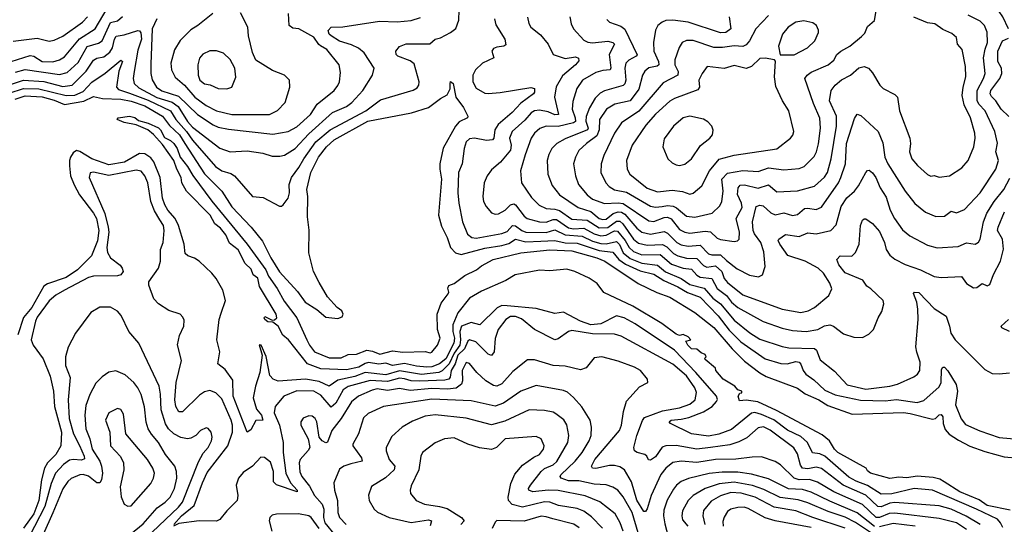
# Model space of a CAD drawing. Extents: x 1921360 to 2014538, y 768294 to 907744.
# Tile 285 of 412: x 1987513 to 1993275, y 848525 to 851479. Entities that reach past the tile are written whole.
import ezdxf

# ---------------------------------------------------------------- set-up
doc = ezdxf.new("R2010")
doc.units = 0

msp = doc.modelspace()

# ---------------------------------------------------------------- linework, layer by layer
at = {"layer": '0CON10XD'}
for points in [[(1993299.4, 851425), (1993266.8, 851495), (1993245, 851527.9), (1993206.9, 851565), (1993145, 851599.2), (1993095, 851612.5), (1992975, 851624.3), (1992875, 851612), (1992845, 851622.5), (1992829.4, 851635), (1992826.9, 851645), (1992857.9, 851682.1), (1992886.9, 851733.1), (1993032.2, 851787.8), (1993053.1, 851806.9), (1993095, 851867.8), (1993155, 851884.8), (1993258.9, 851931.1), (1993295.6, 851954.4)], [(1987425, 851223), (1987575, 851269.6), (1987595.9, 851265.9), (1987645, 851234.8), (1987706.8, 851233.2), (1987745, 851243.8), (1987775, 851261.9), (1987863.5, 851366.5), (1987954.3, 851425.7), (1988025.4, 851544.6)], [(1991465, 850323.8), (1991565, 850346.9), (1991611.2, 850388.8), (1991621.5, 850415), (1991629.8, 850475), (1991622.5, 850545), (1991655, 850581.1), (1991745, 850597.3), (1991835, 850589.8), (1991895, 850611.6), (1991985, 850599.7), (1992075, 850607.3), (1992105, 850620), (1992162.6, 850677.4), (1992176.9, 850705), (1992187.8, 850752.2), (1992198.8, 850845), (1992195, 850902.5), (1992158.4, 850988.4), (1992108.5, 851135), (1992121.8, 851155), (1992145, 851171.5), (1992245, 851214.6), (1992277.4, 851242.6), (1992294.8, 851275.2), (1992319.5, 851295), (1992371.9, 851325), (1992440.2, 851379.8), (1992458.9, 851401.1), (1992475, 851438.6), (1992515, 851473.8), (1992532.4, 851577.6)], [(1987435, 851092.6), (1987535, 851125.8), (1987655, 851117.6), (1987765, 851088.9), (1987819.5, 851095), (1987901.9, 851178.1), (1987945, 851242.2), (1987965, 851254.2), (1988005, 851262.1), (1988041, 851289), (1988056.7, 851315), (1988067.2, 851365), (1988076.8, 851383.2), (1988125, 851390.5), (1988205, 851416.8), (1988215, 851413.6), (1988221.5, 851401.5), (1988225.6, 851365), (1988205, 851300.6), (1988181.9, 851175), (1988177.7, 851135), (1988183.7, 851105), (1988210.3, 851080.3), (1988315, 851023.7), (1988405.6, 850995.6), (1988440.8, 850970.8), (1988495, 850884), (1988525, 850849.5), (1988685, 850726.9), (1988745, 850705.4), (1988845, 850712.1), (1988935, 850697.3), (1988989.8, 850679.8), (1989035, 850680), (1989063, 850687), (1989125, 850725.9), (1989205, 850812), (1989344.1, 850935.9), (1989425, 850971.7), (1989456.7, 850995), (1989520.8, 851065), (1989576.9, 851155), (1989587.1, 851195), (1989528.2, 851285), (1989495, 851313.2), (1989455, 851331.2), (1989385, 851352.8), (1989335.3, 851385), (1989324.7, 851395), (1989318.2, 851415), (1989335, 851434.7), (1989405, 851437.3), (1989619.1, 851470.9), (1989722.8, 851467.2), (1989805, 851474), (1989858.5, 851491.5)], [(1987451.4, 851048.6), (1987535, 851076.7), (1987625, 851074.9), (1987785, 851034.9), (1987835, 851038.1), (1987885, 851057.9), (1987935, 851112.8), (1988014, 851166), (1988105, 851242), (1988113.8, 851235), (1988092.6, 851177.4), (1988079.4, 851085), (1988090.6, 851070.6), (1988155, 851048.4), (1988265, 851008.7), (1988395, 850945.2), (1988426.8, 850895), (1988488.6, 850825), (1988525, 850773.5), (1988659.7, 850619.7), (1988695, 850595.3), (1988748.2, 850578.2), (1988770, 850565), (1988875, 850443.8), (1988938.7, 850438.7), (1989033, 850387), (1989045, 850387.5), (1989055, 850396.2), (1989084.7, 850435.3), (1989092, 850465), (1989090.9, 850515), (1989104.4, 850555.6), (1989146.8, 850613.2), (1989174.9, 850665.1), (1989246.4, 850765), (1989329.4, 850835), (1989538.9, 850945), (1989625, 851009.1), (1989815, 851065.9), (1989839.8, 851080.2), (1989848.7, 851095), (1989850, 851115), (1989821.7, 851221.7), (1989798.5, 851238.5), (1989725.4, 851265.4), (1989715.5, 851275.5), (1989714.4, 851295), (1989735, 851321.8), (1989775, 851337.8), (1989912.5, 851337.5), (1989945, 851364.3), (1989975, 851373.3), (1990035, 851404.7), (1990065, 851428.5), (1990082.9, 851477.1), (1990085.3, 851535)], [(1987475, 851352.9), (1987615, 851371.8), (1987685, 851353.1), (1987715, 851358.9), (1987765, 851382.4), (1987881.2, 851465), (1987909, 851495)], [(1987487.5, 851172.5), (1987545, 851188.1), (1987745, 851158.5), (1987789.8, 851170.2), (1987855, 851228.4), (1987907.5, 851322.5), (1987975, 851341.7), (1987995.1, 851354.9), (1988045, 851462.1), (1988085, 851473), (1988115, 851496.9)], [(1988315.5, 851484.5), (1988288.6, 851425), (1988281.3, 851218.7), (1988281.2, 851165), (1988288, 851128), (1988313.5, 851085), (1988345, 851063.3), (1988441.9, 851031.9), (1988554.2, 850924.2), (1988645, 850863.3), (1988675, 850850.5), (1988735, 850838.4), (1988995, 850809.5), (1989085, 850824.2), (1989135, 850851.6), (1989215, 850924.6), (1989254.6, 850985), (1989354.2, 851065), (1989375, 851094), (1989384.5, 851115), (1989390.9, 851170.9), (1989381.9, 851215), (1989310.4, 851305), (1989273.3, 851326.7), (1989263.3, 851333.3), (1989235, 851377.5), (1989146.2, 851425), (1989110.5, 851430.5), (1989090.8, 851445), (1989086.4, 851515)], [(1988643.8, 851516.2), (1988555.8, 851445), (1988515, 851420), (1988452.4, 851357.6), (1988418.1, 851301.9), (1988398.2, 851225), (1988401.8, 851185), (1988422.7, 851142.7), (1988478.2, 851095), (1988538.6, 851025), (1988605, 850977), (1988665, 850944.8), (1988753.5, 850923.5)], [(1988753.5, 850923.5), (1988975, 850924.6), (1989021.9, 850948.1), (1989067.1, 850995), (1989093.8, 851085), (1989091.2, 851125), (1989063.3, 851155), (1988991.7, 851181.7), (1988895, 851242.9), (1988875, 851286.7), (1988851.8, 851385), (1988848.9, 851435), (1988805, 851518.8)], [(1990292.2, 851485), (1990299.4, 851449.4), (1990352.5, 851365), (1990357.2, 851332.8), (1990346.5, 851323.5), (1990305, 851319.1), (1990285, 851310), (1990275.7, 851295), (1990287.1, 851255), (1990222.2, 851225), (1990181.4, 851185), (1990164.3, 851155), (1990164.3, 851115), (1990185, 851078), (1990235, 851050), (1990255, 851047.9), (1990325, 851052.4), (1990505, 851082.9), (1990525.7, 851075.7), (1990525.6, 851055), (1990520.8, 851045), (1990445, 850990), (1990395, 850935.3), (1990313.5, 850865), (1990292.9, 850835), (1990287.3, 850785), (1990280.8, 850775), (1990245, 850771.5), (1990175, 850786.5), (1990145, 850781.5), (1990126.7, 850765), (1990114.6, 850725.4), (1990103.2, 850635), (1990081.3, 850585), (1990076.8, 850465), (1990083.9, 850405), (1990105.4, 850295), (1990134.7, 850224.7), (1990160, 850205), (1990185, 850199.6), (1990335, 850226.7), (1990365, 850239.6), (1990396.2, 850273.8), (1990415, 850271.6), (1990450.9, 850245), (1990475, 850235.5), (1990595, 850232.7), (1990645, 850248.2), (1990705, 850218.9), (1990805, 850211.5), (1990865, 850182.6), (1990915, 850169.2), (1990945, 850167.9), (1991005, 850181.1), (1991024, 850164), (1991044.6, 850115), (1991085, 850080.4), (1991155, 850053.8), (1991245, 850041.8), (1991293.3, 850003.3), (1991384.5, 849964.5), (1991435, 849929.5), (1991518.3, 849908.3), (1991568.7, 849848.7), (1991615, 849816), (1991695, 849721), (1991785.8, 849645.8), (1991845, 849609.8), (1991975, 849565.3), (1992015, 849558.8), (1992164.7, 849554.7), (1992175.4, 849545), (1992197.4, 849487.4), (1992281.3, 849421.3), (1992355, 849342.3), (1992465, 849315.9), (1992605, 849333.1), (1992651.2, 849345), (1992745, 849388.1), (1992767.1, 849405), (1992780.5, 849425), (1992783.3, 849475), (1992762.7, 849532.7), (1992758.5, 849565), (1992771.1, 849725), (1992770, 849785), (1992764, 849825), (1992743.3, 849876.7), (1992750, 849885), (1992775, 849881.8), (1992822.9, 849832.9)], [(1990484.5, 851494.5), (1990492.7, 851457.3), (1990505, 851436), (1990561.2, 851391.2), (1990605.6, 851335), (1990634.6, 851274.6), (1990705, 851251.1), (1990765, 851261.2), (1990783.7, 851253.7), (1990785, 851238.8), (1990766.1, 851215), (1990689.5, 851150.5), (1990653.4, 851086.6), (1990643.8, 851025), (1990666.2, 850925), (1990645, 850922.6), (1990605, 850939.2), (1990555, 850949.6), (1990525, 850946.6), (1990505.5, 850934.5), (1990468.4, 850891.6), (1990394.2, 850825), (1990379.2, 850785), (1990389.5, 850745), (1990385.5, 850714.5), (1990327.1, 850645), (1990275, 850599.4), (1990248.1, 850565), (1990231.1, 850525), (1990223.8, 850445), (1990228.2, 850415), (1990242.1, 850385), (1990275, 850349.5), (1990295, 850341.5), (1990315, 850342.9), (1990355, 850364.6), (1990385, 850395.3), (1990405, 850400.6), (1990415.3, 850395), (1990465, 850328.8), (1990483.6, 850315), (1990555.5, 850295.5), (1990594.8, 850294.8), (1990635, 850310.5), (1990655, 850308.8), (1990725, 850260.1), (1990755, 850254.9), (1990815, 850258), (1990875, 850225.8), (1990915, 850214), (1990945, 850217.3), (1990995, 850243.8), (1991012, 850242), (1991057.4, 850187.4), (1991079.7, 850145), (1991105, 850122.8), (1991155, 850102.7), (1991260.5, 850105), (1991327.8, 850047.8), (1991395, 850024.5), (1991445, 850018.8), (1991475, 849983.3), (1991495, 849971.2), (1991563.8, 849963.8), (1991594.9, 849904.9), (1991649, 849865), (1991679.6, 849825), (1991715, 849794.8), (1991865, 849712.9), (1991975, 849674.2), (1992035, 849659.2), (1992115, 849653.3), (1992183.8, 849666.2), (1992223.7, 849686.3), (1992255, 849692.4), (1992275.7, 849685.7), (1992335, 849641.1), (1992395, 849620.6), (1992445, 849618.9), (1992482.2, 849637.8), (1992510, 849665), (1992537.1, 849735), (1992558.7, 849771.3), (1992570, 849815), (1992565.7, 849835), (1992495, 849904), (1992470, 849920), (1992448.1, 849955), (1992345, 849997.9), (1992306.4, 850045), (1992295.8, 850075), (1992315, 850097.5), (1992382.5, 850095), (1992405, 850115.8), (1992425.4, 850165), (1992433.1, 850275), (1992444.6, 850305.4), (1992455, 850314), (1992465, 850314), (1992505, 850286.7), (1992545, 850239.4), (1992574.6, 850175), (1992583.7, 850133.7), (1992605, 850100), (1992635, 850077.1), (1992695, 850045.4), (1992784.8, 850014.8), (1992865, 849975.5), (1992905, 849970), (1993025.4, 849975.4), (1993054.3, 849935), (1993095, 849908.9), (1993115, 849911.9), (1993145, 849934.5), (1993175, 849922.1), (1993190.9, 849929.1), (1993211.9, 849988.1), (1993253.5, 850065), (1993271.5, 850135), (1993264, 850195), (1993236.4, 850245), (1993239, 850265), (1993275.8, 850355)], [(1990733.1, 851495), (1990741.1, 851455), (1990754.5, 851425), (1990815, 851359.6), (1990838, 851348), (1990865, 851343.7), (1990955, 851352.7), (1990985.2, 851345.2), (1990994.4, 851335), (1990963.5, 851275), (1990972, 851198), (1990968.5, 851185), (1990925, 851181.6), (1990885, 851170.3), (1990807.5, 851125), (1990772.9, 851077.1), (1990749.5, 851000.5), (1990747.1, 850955), (1990764.8, 850905), (1990765, 850882.3), (1990754.8, 850875.2), (1990665, 850853.8), (1990595, 850855.3), (1990557.3, 850842.7), (1990525.6, 850814.4), (1990506.1, 850785), (1990471.7, 850688.3), (1990443.4, 850595), (1990450, 850525), (1990507.7, 850437.7), (1990553.9, 850393.9), (1990593.6, 850373.6), (1990645, 850370.2), (1990672, 850362), (1990745, 850311), (1990835, 850305.7), (1990905, 850259.9), (1990955, 850263.1), (1991005, 850298.9), (1991025, 850300.8), (1991043.8, 850283.8), (1991105, 850195.2), (1991135, 850170.6), (1991185, 850158.5), (1991275, 850163.5), (1991299.8, 850149.8), (1991340.2, 850110.2), (1991365, 850096.8), (1991415, 850084.2), (1991475, 850081.6), (1991515, 850040.2), (1991535, 850030.2), (1991585, 850039.2), (1991622.4, 850005), (1991636.5, 849965), (1991655, 849941.1), (1991745, 849868.4), (1991974.8, 849784.8), (1992085, 849765.3), (1992128, 849775), (1992164.4, 849795), (1992249.4, 849865), (1992265.5, 849904.5), (1992255, 849937.5), (1992218.2, 849995), (1992185.4, 850025), (1992110.5, 850065), (1992008.6, 850098.6), (1991960.8, 850165), (1991952.9, 850187.1), (1991955.7, 850195), (1991995, 850222.2), (1992075, 850210.9), (1992125, 850232.1), (1992175, 850225.3), (1992260, 850245), (1992291.2, 850278.8), (1992320, 850385), (1992354.1, 850435.9), (1992398, 850475), (1992422.8, 850507.2), (1992465, 850584.2), (1992475, 850596), (1992485, 850597.5), (1992505, 850581.9), (1992523.2, 850555), (1992549.8, 850495), (1992585, 850441.1), (1992606.5, 850365), (1992632.2, 850315), (1992679.9, 850249.9), (1992723.2, 850213.2), (1992825, 850159.1), (1992883.3, 850143.3), (1993005, 850150.8), (1993055, 850172.3), (1993105, 850164.4), (1993123.8, 850176.2), (1993134.5, 850195), (1993153.6, 850295), (1993172.5, 850347.5), (1993216.3, 850415), (1993272.5, 850485), (1993308.7, 850551.3)], [(1990949.8, 851479.8), (1990964.6, 851464.6), (1991032.1, 851442.1), (1991054.1, 851424.1), (1991125.8, 851274.2), (1991121.5, 851265), (1991077.8, 851242.2), (1991060.3, 851225), (1991054.8, 851195), (1991061.2, 851125), (1991055, 851103.1), (1991045, 851094.7), (1990935, 851062.9), (1990911, 851049), (1990880.9, 851019.1), (1990847.1, 850962.9), (1990828, 850912), (1990827.1, 850885), (1990839.6, 850845), (1990835.8, 850835), (1990705, 850782.4), (1990656.3, 850753.7), (1990627.3, 850725), (1990609.2, 850690.8), (1990599.2, 850655), (1990604.7, 850574.7), (1990629.1, 850509.1), (1990673.1, 850453.1), (1990780.7, 850380.7), (1990855, 850357.2), (1990905, 850315.6), (1990925, 850309), (1990945, 850311.5), (1990985.6, 850344.4), (1991015, 850353.9), (1991035, 850353.3), (1991055, 850341.6), (1991125, 850258.4), (1991155, 850236), (1991205, 850224.5), (1991285, 850239.8), (1991305, 850229.3), (1991359.2, 850175), (1991385, 850160.7), (1991425, 850153.8), (1991495, 850160), (1991545, 850108.9), (1991562.9, 850102.9), (1991615, 850102.4), (1991648.8, 850068.8), (1991711.8, 850021.8), (1991785, 849984.6), (1991836.7, 849973.3), (1991860, 849985), (1991875.4, 850034.6), (1991868.8, 850121.2), (1991850, 850175), (1991813, 850225), (1991805.5, 850245), (1991802.4, 850295), (1991823.8, 850385), (1991845, 850394), (1991865, 850390.4), (1991909, 850349), (1991935, 850337.1), (1991985, 850348.2), (1992035, 850333.1), (1992065, 850338.4), (1992106.6, 850373.4), (1992125, 850376.8), (1992175, 850367.7), (1992205, 850381.8), (1992305.8, 850524.2), (1992319.5, 850555), (1992345.3, 850635), (1992351.6, 850755), (1992399.2, 850900.8), (1992415, 850926.2), (1992435, 850919.2), (1992536.7, 850825), (1992565, 850758.8), (1992576.3, 850675), (1992594.2, 850635), (1992695.4, 850475), (1992752.3, 850402.3), (1992813.3, 850353.3), (1992875, 850326.7), (1992925, 850328.9), (1992965, 850358.1), (1992995, 850347.8), (1993042.7, 850367.3), (1993135, 850466.5), (1993225.2, 850604.8), (1993242, 850655), (1993225.5, 850705), (1993235.9, 850755.9), (1993220.9, 850825), (1993164.2, 850945), (1993125.5, 850985.5), (1993116.5, 851006.5), (1993116.9, 851065), (1993154.2, 851135), (1993163.2, 851165), (1993153, 851255), (1993162.9, 851307.1), (1993176.5, 851345), (1993175.2, 851405.2), (1993160.4, 851445), (1993135, 851470.8), (1993063.8, 851505)], [(1991665.6, 851495), (1991674.4, 851425), (1991645.8, 851405), (1991615, 851401.6), (1991425, 851464.2), (1991335, 851475.4), (1991295, 851473.6), (1991272.5, 851465), (1991248.1, 851445), (1991235, 851418.8), (1991221.5, 851345), (1991224.7, 851295), (1991252, 851235), (1991253.8, 851215), (1991243.1, 851206.9), (1991195, 851197), (1991171.8, 851178.2), (1991158.2, 851155), (1991137.2, 851072.8), (1991085.2, 851004.8), (1990995.7, 850985), (1990947.3, 850955), (1990906.7, 850895), (1990903.9, 850835), (1990891.2, 850798.8), (1990830, 850755), (1990785.6, 850714.4), (1990765.4, 850675), (1990754.6, 850634.6), (1990765.4, 850565), (1990783.2, 850515), (1990835, 850453.8), (1990865, 850428.2), (1990935, 850403.8), (1991015, 850407.7), (1991045, 850402.8), (1991195, 850302.3), (1991225, 850298.3), (1991285, 850322.1), (1991305, 850323.4), (1991325, 850313.3), (1991375, 850250.8), (1991405, 850234.8), (1991435, 850230.2), (1991525, 850242.2), (1991556.6, 850236.6), (1991595, 850200.8), (1991615, 850191.8), (1991695, 850180), (1991714.6, 850185.4), (1991723.3, 850195), (1991725.3, 850235), (1991705.2, 850314.8), (1991741, 850379), (1991737.9, 850405), (1991714.8, 850455), (1991718.8, 850495), (1991730, 850510), (1991755, 850511.6), (1991835, 850493.3), (1991895, 850512.4), (1991945, 850471.6), (1992065, 850476.5), (1992165, 850505.4), (1992223.1, 850556.9), (1992240.8, 850585), (1992263.1, 850665), (1992293, 850855), (1992292.5, 850915), (1992252.9, 851005), (1992261.5, 851065), (1992284.8, 851095.2), (1992322.2, 851127.8), (1992375.3, 851154.7), (1992425, 851196.5), (1992455, 851204.4), (1992480.8, 851195), (1992505, 851168), (1992547.1, 851095), (1992567.2, 851077.2), (1992635, 851040.8), (1992650, 851025), (1992662.2, 850945), (1992722.1, 850785), (1992727.1, 850755), (1992720.6, 850705), (1992734.4, 850665), (1992767.1, 850625), (1992825, 850572.2), (1992845, 850563.3), (1992865, 850566.7), (1992895, 850557.1), (1992955, 850565.7), (1993027.4, 850612.6), (1993063.1, 850655), (1993097.1, 850735), (1993104.6, 850785), (1993102.3, 850815), (1993076.7, 850905), (1993041, 850981), (1993029.8, 851035), (1993034.2, 851085), (1993049.4, 851145), (1993048.2, 851205), (1993028.8, 851305), (1993001.1, 851335), (1992995, 851375.8), (1992967.6, 851397.6), (1992915, 851421.4), (1992869.2, 851455), (1992825, 851460), (1992745, 851494.7)], [(1991895, 851503.5), (1991822.1, 851425), (1991784.7, 851355), (1991765, 851332.2), (1991745, 851322.4), (1991695, 851325.2), (1991626.3, 851316.3), (1991575, 851316.7), (1991455, 851358.3), (1991415, 851357.6), (1991390.5, 851345), (1991372.7, 851317.3), (1991347.3, 851245), (1991347.8, 851215), (1991365.8, 851175), (1991364.5, 851155), (1991279.7, 851110.3), (1991136.2, 850943.8), (1991034.4, 850875.6), (1990993.3, 850815), (1990930.7, 850685), (1990916.2, 850635), (1990914.6, 850585), (1990943.9, 850525), (1990962.5, 850502.5), (1990995, 850483.3), (1991065, 850470), (1991205, 850387), (1991235, 850381.5), (1991274, 850386), (1991305, 850391.5), (1991337, 850387), (1991357.5, 850377.5), (1991415, 850329.2), (1991465, 850323.8)], [(1991963, 851273), (1992045, 851274.4), (1992124.3, 851315), (1992166.5, 851355), (1992188.6, 851405), (1992188.3, 851418.3), (1992176, 851445), (1992155, 851461.4), (1992102.4, 851472.4), (1992055, 851465.6), (1992010.6, 851435), (1991976.7, 851395), (1991954.3, 851325), (1991963, 851273)], [(1993301.6, 850911.6), (1993256.7, 850955), (1993226.6, 851005), (1993200, 851030), (1993192.6, 851045), (1993197.4, 851065), (1993250, 851135), (1993261.1, 851165), (1993258.4, 851195), (1993237.7, 851235), (1993237, 851295), (1993265, 851355.4), (1993299.1, 851370.9)], [(1988725, 851074.3), (1988755, 851083.3), (1988776.9, 851143.1), (1988771.1, 851195), (1988745, 851245.6), (1988705, 851283.5), (1988665, 851297.5), (1988625, 851296.7), (1988585, 851276.5), (1988565.3, 851254.7), (1988555.4, 851215.4), (1988557.1, 851155), (1988567.8, 851125), (1988594.5, 851104.5), (1988627.4, 851097.4), (1988675, 851076.5), (1988725, 851074.3)], [(1991435, 850458.1), (1991455, 850464.3), (1991505, 850507.1), (1991549.7, 850595), (1991606.8, 850663.2), (1991695, 850685.2), (1991945, 850723.1), (1992024.3, 850785), (1992037.6, 850802.4), (1992044.4, 850825), (1992014.5, 850945), (1991976.4, 851005), (1991938.9, 851088.9), (1991930.6, 851145), (1991936.7, 851236.7), (1991930, 851245), (1991875, 851254.4), (1991845, 851251.1), (1991795, 851204.4), (1991765, 851192.7), (1991695, 851210.9), (1991635, 851193.5), (1991535.6, 851204.4), (1991507.3, 851165), (1991488.2, 851125), (1991491.5, 851085), (1991482.2, 851067.8), (1991345, 851018.6), (1991317, 851003), (1991235, 850926.9), (1991178.2, 850861.8), (1991097.1, 850745), (1991064, 850655), (1991068.8, 850605), (1991084.5, 850575), (1991185, 850492.2), (1991245, 850470.7), (1991331.8, 850481.8), (1991392.9, 850472.9), (1991435, 850458.1)], [(1987486.5, 851013.5), (1987545, 851033.4), (1987645, 851026.7), (1987715, 851007.8), (1987775, 850981.9), (1987888.1, 851001.9), (1987945, 851030.4), (1987997.9, 851017.9), (1988105, 851013), (1988165, 851001.4), (1988245, 850974.1), (1988348, 850915), (1988389.5, 850859.5), (1988449, 850805), (1988479, 850755), (1988595, 850576.2), (1988695.7, 850475.7), (1988755, 850384.2), (1988867.4, 850265), (1988933.2, 850183.2), (1988982, 850085), (1989032.8, 850002.8), (1989138.2, 849888.2), (1989184.4, 849825), (1989252.6, 849782.6), (1989305, 849738.8), (1989375, 849730), (1989400.7, 849739.3), (1989406, 849755), (1989398, 849775), (1989370.8, 849795), (1989315, 849857.5), (1989265, 849940), (1989232.5, 850005), (1989205.3, 850115), (1989206.4, 850246.4), (1989197.6, 850325), (1989199.2, 850445), (1989194.1, 850485), (1989216.7, 850585), (1989261.2, 850675), (1989307.8, 850735), (1989352.8, 850775), (1989550, 850885), (1989806.1, 850933.9), (1989905, 850965.5), (1989975, 851018), (1990015, 851038.8), (1990032.5, 851075), (1990031.4, 851105), (1990035, 851116.7), (1990050.6, 851105), (1990065.3, 851025.3), (1990110.9, 850965), (1990136, 850915), (1990134.2, 850905), (1990085, 850881.9), (1990063, 850855), (1989992.2, 850727.8), (1989972.4, 850635), (1989971.2, 850605), (1989982.1, 850545), (1989964.7, 850335), (1989981, 850271), (1990015.3, 850205), (1990035.2, 850145.2), (1990064.1, 850114.1), (1990095.7, 850105.7), (1990235, 850141.8), (1990335, 850157.2), (1990375, 850169.8), (1990415, 850194.1), (1990475, 850178.5), (1990563, 850183), (1990645, 850187.3), (1990705, 850173.6), (1990775, 850170.1), (1990905, 850128.1), (1990985, 850119), (1991019.7, 850075), (1991057.7, 850047.7), (1991145, 850009.6), (1991225, 849989.3), (1991282.2, 849952.2), (1991365, 849916), (1991421.8, 849881.8), (1991495, 849854.8), (1991600.4, 849745), (1991665, 849662.1), (1991733.6, 849593.6), (1991875.5, 849495), (1991967.4, 849467.4), (1992005, 849465.7), (1992055, 849479.1), (1992074.1, 849474.1), (1992085, 849462.2), (1992097.9, 849425), (1992114.7, 849405), (1992160.8, 849370.8), (1992225, 849310.7), (1992285, 849282.5), (1992432.9, 849252.9), (1992578.5, 849248.5), (1992645, 849256.4), (1992765, 849237.7), (1992805, 849249.8), (1992895, 849330.3), (1992905.5, 849355), (1992907.7, 849432.3), (1992915, 849445.7), (1992925, 849445.6), (1992945, 849423.9), (1992994.2, 849344.2), (1993001.7, 849305), (1992990.6, 849225), (1993022.3, 849142.3), (1993049.2, 849109.2), (1993131.8, 849071.8), (1993245, 849033.1), (1993377.3, 849022.7)], [(1989013.9, 849756.1), (1988917.3, 849917.3), (1988907.1, 849967.1), (1988879.5, 849985), (1988868.2, 850018.2), (1988831.7, 850051.7), (1988792.4, 850132.4), (1988741.7, 850171.7), (1988719.6, 850219.6), (1988688.1, 850258.1), (1988654.5, 850285), (1988628.5, 850335), (1988488.4, 850475), (1988460.9, 850525), (1988458.8, 850555), (1988432, 850605), (1988415.3, 850655.3), (1988348.3, 850748.3), (1988296.7, 850806.7), (1988263.8, 850833.8), (1988195, 850864.4), (1988125, 850877.1), (1988082.5, 850895), (1988090, 850905), (1988155, 850914.4), (1988187.6, 850907.6), (1988208.9, 850888.9), (1988265, 850874.3), (1988325, 850846.2), (1988337.1, 850835), (1988360.1, 850790.1), (1988395, 850772.5), (1988415, 850754.5), (1988433.9, 850725), (1988451.5, 850675), (1988495, 850619.6), (1988526.7, 850566.7), (1988637.6, 850417.6), (1988845, 850165.4), (1988953.8, 850015), (1988968.3, 849978.3), (1989019.8, 849905), (1989061.7, 849831.7), (1989134.7, 849735), (1989194.1, 849605), (1989208.2, 849575), (1989239.2, 849535), (1989325, 849499.4), (1989395, 849499.5), (1989435, 849519.4), (1989485, 849521.1), (1989545, 849544.1), (1989578.4, 849538.4), (1989621.5, 849521.5), (1989695, 849541.5), (1989755, 849532.2), (1989885, 849537.5), (1989915, 849529.5), (1989925, 849532.2), (1989958.7, 849575), (1989974.4, 849615), (1989958.7, 849665), (1989957, 849755), (1989980.2, 849819.8), (1990020.4, 849875), (1990024.3, 849885), (1990017.7, 849907.7), (1990025, 849924), (1990055, 849934.4), (1990117.3, 849982.7), (1990186.2, 850015), (1990215, 850038.8), (1990283.8, 850075), (1990446, 850115), (1990615, 850131.8), (1990745, 850126.6), (1990891.5, 850085), (1990938.2, 850065), (1991131.9, 849935), (1991241.4, 849881.4), (1991318, 849855), (1991465, 849766), (1991575, 849678.2), (1991682.3, 849552.3), (1991755, 849480.9), (1991845, 849411.8), (1991881.1, 849391.1), (1992065, 849321.5), (1992110, 849290), (1992190, 849255), (1992241.8, 849221.8), (1992385, 849170.6), (1992685, 849179.7), (1992725, 849174.6), (1992855, 849140), (1992873.3, 849145), (1992894.5, 849165.5), (1992905, 849167.8), (1992916.5, 849155), (1992917.2, 849115), (1992929.5, 849079.5), (1992953.2, 849053.2), (1993007.2, 849017.2), (1993073.6, 848983.6), (1993160.8, 848950.8), (1993275, 848920.9), (1993362.2, 848912.2)], [(1991375, 850626.1), (1991405, 850632.7), (1991444.6, 850665), (1991497.4, 850742.6), (1991552.5, 850785), (1991567.1, 850805), (1991572.3, 850832.3), (1991564, 850855), (1991541.1, 850881.1), (1991515, 850897.8), (1991435.4, 850915.4), (1991395.3, 850904.7), (1991340, 850855), (1991285, 850781.2), (1991276.9, 850735), (1991306.9, 850665), (1991330.9, 850640.9), (1991355, 850629.2), (1991375, 850626.1)], [(1993266, 848506), (1993253, 848535), (1993234.7, 848555), (1993112.8, 848615), (1992855.5, 848725.5), (1992747.5, 848735), (1992616.9, 848703.1), (1992555, 848701.2), (1992475, 848752.3), (1992408.1, 848778.1), (1992365, 848802.1), (1992225, 848923.4), (1992195, 848938.9), (1992153.1, 848943.1), (1992124.4, 849005), (1992085, 849040), (1992007.1, 849077.1), (1991926.7, 849136.7), (1991855, 849167.6), (1991815, 849179), (1991795, 849176.9), (1991679.2, 849080.8), (1991605, 849052.2), (1991545, 849041.6), (1991444.8, 849054.8), (1991322.2, 849115), (1991314.4, 849125), (1991326.2, 849135), (1991385, 849140.2), (1991428.7, 849151.3), (1991515, 849183.9), (1991565, 849215.5), (1991591.9, 849245), (1991596.1, 849256.1), (1991591.6, 849275), (1991471, 849415), (1991344.5, 849544.5), (1991115, 849698.3), (1991051.1, 849735), (1991005, 849746.3), (1990915, 849698.3), (1990855, 849692.6), (1990794.2, 849714.2), (1990695, 849766.7), (1990645, 849760), (1990535, 849789.6), (1990366.2, 849803.8), (1990334.3, 849805.7), (1990306.7, 849793.3), (1990205, 849693.9), (1990155, 849707.4), (1990098.7, 849685), (1990088.1, 849655), (1990092.9, 849605), (1990088.4, 849575), (1990055, 849527.3), (1990026.5, 849465), (1989985.9, 849424.1), (1989966.2, 849413.8), (1989865, 849403.1), (1989735, 849424.2), (1989655, 849400.1), (1989535, 849413.7), (1989475, 849391), (1989375, 849369.3), (1989325, 849334.2), (1989265, 849360.4), (1989184.9, 849374.9), (1989025, 849364.1), (1988995.6, 849375), (1988976.2, 849396.2), (1988955, 849507.5), (1988926.9, 849575), (1988914.6, 849575.4), (1988931.9, 849515), (1988918, 849415), (1988892, 849335), (1988880, 849265), (1988899, 849199), (1988928.5, 849165), (1988935.8, 849135), (1988895, 849132.9), (1988865, 849078.8), (1988844.1, 849064.1), (1988761.8, 849275), (1988759.9, 849369.9), (1988715, 849430.7), (1988672.5, 849465), (1988684.1, 849535), (1988665.9, 849605), (1988680.6, 849725), (1988691.8, 849761.8), (1988718, 849835), (1988702.7, 849895), (1988662.2, 849965), (1988637.3, 849995), (1988562.7, 850065), (1988535, 850083.3), (1988496.8, 850096.8), (1988481.5, 850111.5), (1988474.7, 850165.3), (1988443, 850275), (1988422.3, 850315), (1988379.3, 850365), (1988361.9, 850395), (1988349.6, 850435), (1988334.6, 850555), (1988297.1, 850647.1), (1988281.2, 850671.2), (1988245, 850693.3), (1988215, 850695.4), (1988125.5, 850644.5), (1988035, 850629.1), (1987935, 850664.8), (1987865, 850707.4), (1987845, 850713.3), (1987825, 850699.6), (1987810.5, 850675), (1987804, 850655), (1987804.4, 850624.4), (1987810, 850565), (1987831.7, 850511.7), (1987863.1, 850453.1), (1987945, 850346.3), (1987962, 850315), (1987975.8, 850245), (1987967.9, 850185), (1987932.5, 850097.5), (1987851.5, 850015), (1987785, 849970.6), (1987676.4, 849933.6), (1987655, 849919.1), (1987584, 849795), (1987534.6, 849735.4), (1987502.9, 849635)], [(1988414.6, 848525), (1988460.2, 848575), (1988534.3, 848635), (1988582, 848768), (1988610.8, 848829.2), (1988730.2, 848985), (1988758.7, 849065), (1988759.3, 849105), (1988751, 849135), (1988695, 849260.6), (1988660, 849295), (1988625, 849309.4), (1988595, 849301.1), (1988565, 849281.8), (1988465, 849183.8), (1988445, 849184.5), (1988425.9, 849215), (1988421.2, 849255), (1988429.1, 849355), (1988459.5, 849485), (1988435.9, 849575.9), (1988449.1, 849630.9), (1988474, 849685), (1988475, 849720), (1988468.3, 849738.3), (1988452.5, 849755), (1988385, 849776), (1988325, 849816.2), (1988298, 849845), (1988268, 849925), (1988268.8, 849945), (1988325.6, 850025), (1988337.5, 850065), (1988336.3, 850133.7), (1988351.8, 850175), (1988358.8, 850245), (1988354.5, 850275), (1988332.5, 850307.5), (1988301, 850361), (1988280, 850415), (1988263.2, 850525), (1988244.5, 850565), (1988223.1, 850593.1), (1988195, 850598), (1988035, 850567.1), (1987945, 850586.1), (1987925, 850582), (1987919.4, 850555), (1988010.8, 850345), (1988031.3, 850265), (1988034.2, 850235), (1988023.6, 850145), (1988027, 850117), (1988045, 850084.4), (1988101.7, 850041.7), (1988113.3, 850025), (1988117.5, 850005), (1988104.1, 849985.9), (1988085, 849979.4), (1987945, 849977.6), (1987915, 849970), (1987775, 849896.8), (1987725, 849867.6), (1987685, 849833.2), (1987615, 849738.2), (1987604.7, 849715), (1987580, 849605), (1987590.8, 849575), (1987651.2, 849495), (1987691.7, 849391.7), (1987711.3, 849305), (1987716, 849215), (1987758.1, 849065), (1987753.1, 848985), (1987724.3, 848935), (1987676, 848885), (1987659, 848855), (1987641, 848785), (1987624.8, 848664.8), (1987595, 848586.4), (1987535, 848502)], [(1993309.2, 848609.2), (1993174.4, 848635), (1993127.9, 848667.9), (1993014.4, 848715), (1992922.7, 848775), (1992899, 848789), (1992858.7, 848798.7), (1992765, 848807.8), (1992705, 848798), (1992658.8, 848801.2), (1992605.7, 848794.3), (1992492.5, 848825), (1992475, 848837.5), (1992466.7, 848855), (1992301.5, 848945), (1992282.5, 848965), (1992252.5, 849015), (1992209.1, 849049.1), (1991942.2, 849192.2), (1991832.8, 849242.8), (1991765, 849252.5), (1991725, 849248.8), (1991718, 849275), (1991727.5, 849292.5), (1991740, 849295), (1991740, 849305), (1991715, 849312.5), (1991697.5, 849335), (1991630, 849375), (1991587.5, 849425), (1991585, 849440), (1991525, 849490), (1991523, 849497), (1991530, 849505), (1991525, 849520), (1991501.7, 849528.3), (1991475, 849550), (1991445, 849552.5), (1991423.3, 849575), (1991411.7, 849598.3), (1991440, 849605), (1991425, 849622.5), (1991395, 849636.7), (1991375, 849630), (1991355, 849637.5), (1991270.9, 849700.9), (1991101.8, 849801.8), (1990931.7, 849881.7), (1990893.3, 849935), (1990845, 849966), (1990762.5, 850005), (1990715, 850018), (1990615, 850009.2), (1990555, 850013.1), (1990412.9, 849985), (1990358.1, 849951.9), (1990215, 849890.9), (1990145, 849849.2), (1990076.4, 849763.6), (1990047.3, 849692.7), (1990047.6, 849655), (1990057, 849615), (1990053, 849585), (1990006.2, 849495), (1989969.2, 849465), (1989925, 849447.7), (1989895.9, 849445.9), (1989835, 849450.3), (1989765, 849467.5), (1989694.2, 849454.2), (1989655, 849469.4), (1989615, 849462.3), (1989555, 849471.7), (1989535, 849467), (1989496.9, 849445), (1989425, 849430.6), (1989275.6, 849435.6), (1989196.4, 849465), (1989086.2, 849605), (1989052.6, 849632.6), (1989025, 849685.5), (1988995, 849708.8), (1988965, 849711.1), (1988948, 849725), (1988943.1, 849735), (1988947.5, 849742.5), (1988990.3, 849720.3), (1989005, 849722.9), (1989018.8, 849735), (1989013.9, 849756.1)], [(1992822.9, 849832.9), (1992865, 849789.3), (1992934.7, 849744.7), (1992955.5, 849685), (1992961.9, 849645), (1992987.1, 849605), (1993160.9, 849430.9), (1993205, 849408.6), (1993245, 849405.6), (1993305, 849411.4)], [(1988251.3, 848445), (1988442.6, 848625), (1988466, 848655), (1988558.9, 848891.1), (1988587.5, 848942.5), (1988615, 848976), (1988636.2, 849015), (1988639.1, 849035), (1988634.3, 849065), (1988616.4, 849086.4), (1988605, 849090), (1988571.2, 849075), (1988544.3, 849045.7), (1988515, 849029.2), (1988495, 849025.7), (1988455, 849033.6), (1988415, 849054.7), (1988384.1, 849085), (1988366.4, 849113.6), (1988340.2, 849195), (1988336.7, 849286.7), (1988328.2, 849335), (1988211.1, 849585), (1988152.2, 849655), (1988106.9, 849746.9), (1988085, 849772.5), (1988045, 849796.7), (1987982.7, 849797.3), (1987928.8, 849765), (1987838.8, 849645), (1987797, 849563), (1987781.1, 849505), (1987780.4, 849455), (1987808.5, 849385), (1987795.7, 849254.3), (1987803, 849145), (1987827.8, 849055), (1987862.7, 848987.3), (1987890, 848925), (1987891.8, 848908.2), (1987875, 848901.1), (1987825, 848905.2), (1987805, 848900.5), (1987769.1, 848875), (1987721.6, 848825), (1987697.8, 848765), (1987659.4, 848630.6), (1987539.8, 848395)], [(1993134.6, 848524.6), (1993053, 848573), (1992964.4, 848614.4), (1992895, 848633.6), (1992635, 848653), (1992605, 848648.5), (1992555, 848628.5), (1992535, 848630), (1992465, 848696.4), (1992333.1, 848755), (1992205, 848852.5), (1992175, 848859.4), (1992125, 848850.2), (1992094, 848854), (1992082.6, 848872.6), (1992065, 848937.8), (1992043.3, 848973.3), (1991905, 849075.9), (1991865.7, 849095.7), (1991835, 849090.4), (1991769.2, 849030.8), (1991722.6, 849007.4), (1991669.7, 848990.3), (1991555.2, 848975.2), (1991475, 848965.6), (1991355, 848987), (1991294.8, 848985.2), (1991273.7, 848976.3), (1991235, 848920.9), (1991205, 848900), (1991192.1, 848902.1), (1991183.1, 848925), (1991172.5, 848935), (1991125.9, 848945.9), (1991111.4, 848955), (1991107.1, 848975), (1991124.8, 849045), (1991157, 849133), (1991168.9, 849151.1), (1991275, 849190.2), (1991375, 849208), (1991435, 849227.9), (1991466.8, 849255), (1991473.4, 849296.6), (1991463.8, 849325), (1991415, 849393.7), (1991335, 849462.9), (1991033, 849627), (1990995, 849638.8), (1990865, 849640), (1990745, 849659.6), (1990725, 849654.6), (1990665, 849611.5), (1990645, 849604.6), (1990525, 849665.4), (1990449, 849729), (1990415, 849741.2), (1990385, 849741.3), (1990357.5, 849725), (1990313.3, 849665), (1990295, 849613.3), (1990289.1, 849535), (1990275, 849514.4), (1990255, 849520.4), (1990183.4, 849593.4), (1990145, 849606), (1990135, 849597.9), (1990116.8, 849553.2), (1990076.3, 849515), (1990061.1, 849465), (1990038.2, 849425), (1990032.7, 849387.3), (1990024.6, 849375.4), (1990000.5, 849369.5), (1989855, 849363.5), (1989805, 849365.9), (1989765, 849376.4), (1989735, 849381.4), (1989665, 849361), (1989565, 849367.9), (1989435, 849331.6), (1989407, 849313), (1989363, 849235), (1989335, 849212), (1989275, 849280.7), (1989235, 849304), (1989135, 849306), (1989058.8, 849275), (1989007.3, 849215), (1989002.6, 849177.4), (1989033.6, 849105), (1989055.3, 849005), (1989054.5, 848945), (1989070.6, 848825), (1989097.3, 848767.3), (1989136.9, 848725), (1989136.2, 848715), (1989016.8, 848756.8), (1988999.2, 848775), (1988998.8, 848808.8), (1988998.3, 848835), (1988980.1, 848890.1), (1988945, 848917.1), (1988925, 848917.8), (1988875, 848866.5), (1988821.2, 848828.8), (1988793.1, 848795), (1988779.6, 848755), (1988790.4, 848695), (1988786.5, 848665), (1988725.1, 848604.9), (1988685, 848554.1), (1988665, 848544.8), (1988564, 848546), (1988445, 848530.4), (1988413.3, 848515)], [(1993305, 849654.6), (1993261.4, 849675), (1993257.5, 849685), (1993300, 849725)], [(1993055, 848495.7), (1992995, 848533.5), (1992895, 848560.2), (1992635, 848590.7), (1992601.9, 848588.1), (1992545, 848564.9), (1992525, 848565.5), (1992445, 848640.8), (1992278.2, 848715), (1992181.9, 848771.9), (1992135, 848787.2), (1992075, 848786.4), (1992046.1, 848795), (1991965, 848872.7), (1991935, 848892.7), (1991855, 848920.4), (1991798.9, 848918.9), (1991705, 848906.1), (1991585, 848904.4), (1991475, 848886.7), (1991385, 848895.7), (1991335, 848887.3), (1991295, 848854.6), (1991265, 848816.4), (1991208.9, 848695), (1991185, 848615.6), (1991175, 848601.1), (1991165, 848599.5), (1991125, 848666.2), (1991094.3, 848774.3), (1991053.5, 848843.5), (1991025, 848861.2), (1990995, 848869.3), (1990965, 848869.2), (1990885, 848851.6), (1990866, 848855), (1990858.9, 848865), (1990878.8, 848905), (1991023.5, 849075), (1991034.6, 849105.4), (1991046.4, 849185), (1991064.6, 849245.4), (1991139.7, 849330.3), (1991190, 849355), (1991186.7, 849375), (1991145.8, 849425), (1991111.2, 849445), (1991015, 849480), (1990920, 849505), (1990875, 849500), (1990827.9, 849442.1), (1990795, 849430), (1990705, 849451.8), (1990635, 849455.5), (1990525, 849488.9), (1990485, 849488.1), (1990399.4, 849420.6), (1990335, 849346.8), (1990305, 849334.1), (1990285, 849338), (1990241.5, 849365), (1990188.5, 849415), (1990145, 849467.1), (1990125, 849472.5), (1990102.6, 849425), (1990105.2, 849365), (1990098.9, 849345), (1990067.8, 849322.2), (1990017.2, 849317.2), (1989925, 849320.1), (1989798.2, 849308.2), (1989735, 849320.7), (1989665, 849309.2), (1989605, 849317.5), (1989575, 849310.2), (1989495, 849274.7), (1989455, 849241.6), (1989393.6, 849145), (1989339.4, 849075), (1989315, 849006), (1989305, 849001.8), (1989283.1, 849013.1), (1989265.3, 849035.3), (1989251.5, 849125), (1989242, 849145), (1989225, 849157.5), (1989205, 849160.8), (1989172.4, 849147.6), (1989159.2, 849125), (1989158.1, 849105), (1989201.1, 849025), (1989210, 848975), (1989202, 848958), (1989154.6, 848905), (1989148.9, 848885), (1989153.4, 848833.4), (1989164.7, 848805), (1989209.4, 848749.4), (1989237.5, 848695), (1989283.7, 848643.7), (1989292.8, 848615), (1989291.9, 848565), (1989299.6, 848535), (1989359.5, 848459.5)], [(1988161.5, 848468.5), (1988235, 848527.8), (1988318, 848622), (1988365, 848655.3), (1988393.5, 848685), (1988418.5, 848735), (1988432.2, 848795), (1988430.5, 848835), (1988420, 848865), (1988367.2, 848935), (1988324.8, 849004.8), (1988283.4, 849053.4), (1988264.1, 849085), (1988252.7, 849122.7), (1988242.9, 849212.9), (1988223.3, 849285), (1988205, 849324.4), (1988181.8, 849355), (1988130.4, 849400.4), (1988075, 849423.3), (1988035, 849416.9), (1987995, 849389.4), (1987959.3, 849350.7), (1987922.5, 849285), (1987899.6, 849220.4), (1987894.7, 849165), (1987900.5, 849085), (1987923.5, 849025), (1987937.5, 848965), (1987981.3, 848895), (1987992.2, 848865), (1987996.7, 848825), (1987992.5, 848785), (1987982.1, 848767.9), (1987965, 848767.3), (1987915, 848806.5), (1987885, 848817.1), (1987865, 848815.9), (1987815, 848793.3), (1987794.1, 848775.9), (1987765, 848732.5), (1987706.9, 848593.1), (1987649.6, 848465)], [(1991132.8, 848475), (1991097.7, 848595), (1991045, 848686.9), (1991012.9, 848725), (1990985, 848743.3), (1990945, 848756.7), (1990875, 848759.6), (1990785, 848780.5), (1990725, 848780.3), (1990681.2, 848795), (1990676.1, 848805), (1990680.7, 848815), (1990764.2, 848895), (1990804.2, 848945.8), (1990845.9, 849015), (1990857.3, 849045), (1990859.6, 849095), (1990851.5, 849135), (1990803.7, 849213.7), (1990755, 849268.5), (1990718.1, 849298.1), (1990695, 849308.4), (1990535, 849337.1), (1990445.6, 849305), (1990345.2, 849234.8), (1990295, 849217.1), (1990155, 849248.8), (1989925, 849257.6), (1989641.2, 849215), (1989552.5, 849175), (1989525, 849148.6), (1989495.9, 849054.1), (1989462, 848995), (1989462.9, 848985), (1989513.6, 848915), (1989516.9, 848895), (1989451, 848879), (1989409.2, 848865), (1989385, 848848.1), (1989351.9, 848768.1), (1989355.4, 848725), (1989373.1, 848665), (1989373.9, 848595), (1989383.8, 848565), (1989423.3, 848525)], [(1988145, 848632), (1988165, 848632.9), (1988280, 848765), (1988296.7, 848795), (1988300.9, 848825), (1988291.2, 848855), (1988260.5, 848905), (1988134.3, 849055), (1988119.6, 849169.6), (1988105, 849197.5), (1988085, 849202.9), (1988035, 849177.5), (1988015.6, 849135), (1988040.6, 849065), (1988044.5, 848985), (1988102.6, 848922.6), (1988119.5, 848885), (1988122.5, 848845), (1988100, 848745), (1988106, 848686), (1988125, 848644.2), (1988145, 848632)], [(1991044.8, 848485), (1991026.8, 848535), (1990997.5, 848587.5), (1990907.7, 848657.7), (1990822.8, 848692.8), (1990665, 848723.2), (1990605, 848724.5), (1990515.8, 848715.8), (1990492.2, 848725), (1990491.2, 848735), (1990502.4, 848755), (1990564.6, 848835.4), (1990585, 848851.7), (1990635.9, 848874.1), (1990656.9, 848893.1), (1990720.8, 849005), (1990725.9, 849045), (1990715, 849107.1), (1990697.1, 849137.1), (1990651.5, 849171.5), (1990635, 849181.2), (1990585, 849191.1), (1990495.3, 849194.7), (1990351.7, 849128.3), (1990275, 849108.6), (1990125, 849146.9), (1989944.2, 849165.8), (1989885, 849157.8), (1989811.5, 849128.5), (1989750.6, 849095), (1989690.6, 849039.4), (1989657.3, 848975), (1989657.5, 848955), (1989675.5, 848905), (1989707.7, 848865), (1989703.9, 848845), (1989653.4, 848796.6), (1989572.5, 848747.5), (1989553.6, 848696.4), (1989558.9, 848665), (1989586.9, 848615), (1989607.4, 848597.4), (1989676, 848565), (1989805, 848536.2), (1989905, 848552.5), (1989923.8, 848545), (1989915, 848517.5)], [(1990923.6, 848503.6), (1990859.8, 848569.8), (1990815, 848602.3), (1990775, 848617.4), (1990665.8, 848635.8), (1990615, 848654.4), (1990585, 848656.6), (1990455, 848625.9), (1990395, 848641.2), (1990373.8, 848665), (1990372.4, 848685), (1990387.1, 848765), (1990410.7, 848819.3), (1990455, 848871.5), (1990521.4, 848918.6), (1990555.2, 848934.8), (1990578.5, 848965), (1990581.9, 848985), (1990565.7, 849025), (1990535, 849039.5), (1990355, 849026.7), (1990302.5, 848975), (1990275, 848962.5), (1990203.2, 848973.2), (1990135, 848995.4), (1990055, 849031.2), (1989998.8, 849025), (1989945, 849002.2), (1989870.8, 848945), (1989860.6, 848925), (1989848.2, 848845), (1989805, 848750), (1989798.1, 848725), (1989800, 848705), (1989834, 848665), (1989882.4, 848642.4), (1989970.6, 848630.6), (1990015, 848617.4), (1990099.4, 848565), (1990113.5, 848545), (1990095.6, 848525)], [(1992515, 848513), (1992413.5, 848593.5), (1992255, 848660), (1992145, 848713.9), (1992095, 848729.2), (1992013.2, 848733.2), (1991895, 848791.6), (1991795, 848819.3), (1991715, 848830.2), (1991625, 848831.2), (1991548.1, 848821.9), (1991427.2, 848792.8), (1991385, 848776.6), (1991357.7, 848755), (1991339.3, 848730.7), (1991303, 848667), (1991282.5, 848607.5), (1991280.5, 848575), (1991287.8, 848527.8), (1991316.2, 848425)], [(1992515, 848462.3), (1992405.3, 848535.3), (1992345, 848566.8), (1992245, 848599.8), (1992125, 848651.7), (1992068.1, 848668.1), (1991962.7, 848682.7), (1991868.9, 848728.9), (1991802.3, 848752.3), (1991695, 848771.6), (1991606.8, 848763.2), (1991525.2, 848734.8), (1991454.6, 848695), (1991425.3, 848665), (1991392.9, 848605), (1991387.2, 848575), (1991391.6, 848551.6), (1991422.8, 848515)], [(1992345, 848502.6), (1992155, 848564.5), (1992055, 848604.4), (1991927.8, 848625), (1991816.9, 848685), (1991735, 848707), (1991675, 848710.7), (1991615, 848693.1), (1991559.1, 848660.9), (1991515, 848607.1), (1991511.2, 848575), (1991523.6, 848525)], [(1992145, 848506.1), (1991935, 848546), (1991875, 848563.2), (1991777.3, 848617.3), (1991752.5, 848625), (1991715.9, 848624.1), (1991675, 848614.6), (1991655, 848600), (1991635, 848567.5), (1991627.7, 848542.3), (1991630, 848515)], [(1989265, 848501), (1989219.2, 848565), (1989205.2, 848575.2), (1989145, 848587.4), (1989015.6, 848584.4), (1988990.3, 848579.7), (1988977.5, 848565), (1988973.3, 848545), (1988989.1, 848485)], [(1990787.5, 848505), (1990755.6, 848525.6), (1990633.1, 848556.9), (1990595, 848569.8), (1990565, 848572.4), (1990465, 848543.4), (1990305, 848547.5), (1990295, 848538.8), (1990278.5, 848501.5)], [(1992754.3, 848514.3), (1992625, 848530.6), (1992545, 848510.9)]]:
    msp.add_lwpolyline(points, dxfattribs=at)

doc.saveas('drawing.dxf')
